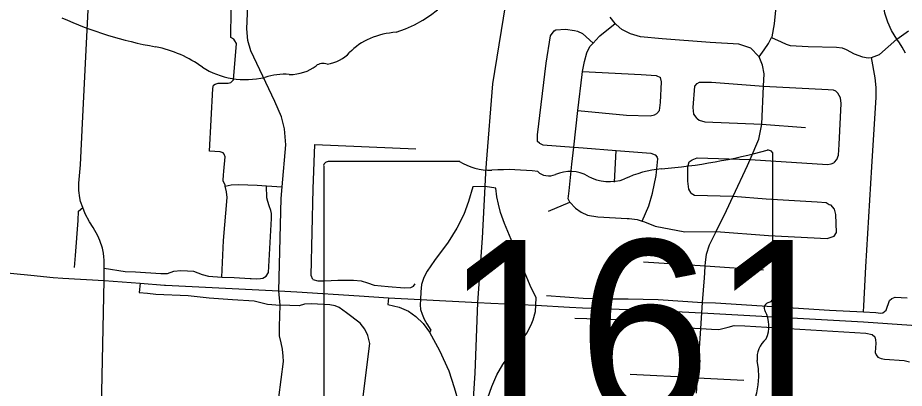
# Model space of a CAD drawing. Extents: x 1755200 to 1902939, y 644115 to 788070.
# Drawn here: x 1828580 to 1835448, y 760065 to 762933 of the extents above; entities that cross this region are included whole.
import ezdxf

# ---------------------------------------------------------------- set-up
doc = ezdxf.new("R2010")
doc.units = 0
for name, color, linetype in [('GM_X_City_Street', 7, 'Continuous'), ('GM_X_Interchange_Ramps', 7, 'Continuous'), ('GM_X_Interstate_Route', 7, 'Continuous'), ('GM_X_State_Route', 7, 'Continuous'), ('GM_X_State_Shield', 7, 'Continuous')]:
    doc.layers.add(name, color=color, linetype=linetype)

msp = doc.modelspace()

# ---------------------------------------------------------------- linework, layer by layer
at = {"layer": 'GM_X_City_Street'}
for points in [[(1835457, 762658.9), (1835432.6, 762704.1), (1835411.8, 762737.1), (1835390.1, 762765.7), (1835350.2, 762833.4), (1835320.7, 762898.5), (1835299, 762967.1), (1835289, 763020.5), (1835287, 763066.7), (1835286, 763112.1), (1835287.7, 763153.7), (1835292.9, 763261.4), (1835355.4, 764382), (1835362.3, 764474), (1835374.5, 764544.3), (1835390.1, 764595.6), (1835407.5, 764638.1), (1835460.4, 764757)], [(1829249.6, 760899.1), (1829251.2, 760994), (1829251.2, 761057.3), (1829248.4, 761082.2), (1829245.2, 761110.2), (1829237.6, 761149.5), (1829217.1, 761207.2), (1829200.7, 761244), (1829163.9, 761308.2), (1829137.4, 761352.6), (1829103.8, 761415.9), (1829084.5, 761463.6), (1829067.7, 761510.1), (1829060.5, 761538.5), (1829054.5, 761595.4), (1829054.1, 761653.1), (1829067.3, 761795.3), (1829083.3, 762117.5), (1829134.8, 763148.8), (1829173.3, 763882.4), (1829211.6, 764633.1)], [(1834324.1, 762629.6), (1834364, 762683.7), (1834397.9, 762734), (1834420.9, 762778.7), (1834423.8, 762784.2), (1834443.3, 762884.5), (1834452.5, 762991.6), (1834478.6, 763294.2), (1834488.7, 763411.9), (1834497.2, 763574.5), (1834506.9, 763758.7), (1834500.5, 763826.9), (1834498.5, 763830.6), (1834466, 763890.8), (1834391.1, 763992.7), (1834368.6, 764010.7), (1834306.4, 764060.4), (1834082.7, 764187.6), (1833924.8, 764258.1)], [(1830177, 761740.9), (1830177.4, 761744.9), (1830187.4, 761856.6), (1830179.5, 761876.7), (1830171.5, 761886.7), (1830149.5, 761894.8), (1830065.3, 761899.1), (1830090.8, 762386.1), (1830096.9, 762410.1), (1830110.9, 762418.1), (1830133, 762426), (1830211.2, 762425.7), (1830231.3, 762431.7), (1830251.4, 762451.7), (1830274.3, 762732.2), (1830262.3, 762754.3), (1830254.3, 762766.3), (1830232.3, 762780.4), (1830233, 762990.9), (1830245.1, 763012.9), (1830271.2, 763024.8), (1830363.4, 763022.7)], [(1834318.5, 762635.4), (1834259.6, 762697.2), (1834167, 762728.8), (1833945.9, 762741.8), (1833574.1, 762770), (1833405.3, 762785.2), (1833328.8, 762808.9), (1833260.3, 762842.6), (1833215.9, 762880.5), (1833209, 762888.8), (1833169.4, 762936.4)], [(1833085.8, 762787.4), (1833086.1, 762787.7), (1833089.8, 762791.7), (1833209, 762888.8)], [(1832622.3, 761961.6), (1832608.1, 761975.5), (1832607.8, 762025.6), (1832675.1, 762581.2), (1832708.1, 762793.8), (1832736.1, 762830)], [(1832736.1, 762830), (1832748.1, 762838.1), (1832824.4, 762844.5), (1832894.8, 762832.8), (1832916.9, 762828.9), (1832955.2, 762811.1), (1833037.4, 762736.1)], [(1832857.7, 761505.7), (1832845, 761530.4), (1832851.3, 761591.9), (1832872.2, 761798.4), (1832887.5, 761930.4), (1832920.4, 762214.1), (1832952.8, 762494.4), (1832956.9, 762517.1), (1832970.4, 762592.7), (1832988.1, 762660.9), (1833011.9, 762709.1), (1833037.4, 762736.1), (1833085.8, 762787.4)], [(1834420.9, 762778.7), (1834494.3, 762746.5), (1834532.6, 762728.6), (1834564.8, 762718.8), (1834703.5, 762709.4), (1834922.4, 762704.5), (1834966.6, 762700.7), (1834998.9, 762686.8), (1835061.3, 762653.1), (1835123.7, 762629.3), (1835168, 762623.5), (1835195.8, 762625.6), (1835256.2, 762648), (1835390.1, 762765.7), (1835480.4, 762832.5)], [(1833903.2, 760958.4), (1833906.7, 761011.7), (1833908.8, 761037.9), (1833915.9, 761101.9), (1833940.3, 761174.3), (1833990.9, 761277.3), (1834071.5, 761441.5), (1834123.1, 761551.7), (1834234.3, 761789.1), (1834254.1, 761835.6), (1834321.6, 761994), (1834345.1, 762108.4), (1834356.9, 762403.5), (1834363.1, 762497.3), (1834350.7, 762565.4), (1834324.1, 762629.6), (1834318.5, 762635.4)], [(1835131.9, 760657.2), (1835134.1, 760703.1), (1835150.6, 761003.9), (1835196.6, 761777.8), (1835231.9, 762317.1), (1835229.5, 762393.3), (1835223, 762467.4), (1835195.8, 762625.6)], [(1832956.9, 762517.1), (1833409.4, 762492.5), (1833527.4, 762485.2), (1833559.7, 762471.3)], [(1833531, 762190.5), (1833553, 762214.7), (1833560.7, 762276.9), (1833567.9, 762437.3), (1833559.7, 762471.3)], [(1833843.1, 762422.6), (1833863.2, 762432.7), (1833955.6, 762435.2), (1834356.9, 762403.5)], [(1833844.6, 762152), (1833818.3, 762185.9), (1833814, 762238), (1833825.2, 762402.4), (1833843.1, 762422.6)], [(1834356.9, 762403.5), (1834859.9, 762377.5), (1834898.1, 762373.6), (1834916.2, 762365.7), (1834934.4, 762349.8)], [(1834909.2, 761814.5), (1834927.1, 761836.6), (1834939, 761868.7), (1834944.6, 761950.9), (1834960.9, 762269.7), (1834953.7, 762312.9), (1834934.4, 762349.8)], [(1832920.4, 762214.1), (1833296.1, 762177.3), (1833480.9, 762172.3), (1833513, 762180.4), (1833531, 762190.5)], [(1833844.6, 762152), (1833858.8, 762140), (1833903, 762128.2), (1834345.1, 762108.4)], [(1834345.1, 762108.4), (1834682.7, 762083.9)], [(1832622.3, 761961.6), (1832648.4, 761947.7), (1832887.5, 761930.4), (1832959.9, 761925.1), (1833217.6, 761905.8), (1833484.5, 761885.6), (1833518.7, 761871.8), (1833534.8, 761853.8)], [(1830868.3, 761609.6), (1830882.6, 761951)], [(1830882.6, 761951), (1831663.6, 761918.4)], [(1833204.4, 761659.8), (1833217.6, 761905.8)], [(1833417.8, 761358.1), (1833468.6, 761476.7), (1833498.2, 761575), (1833525.6, 761711.5), (1833539, 761841.8), (1833534.8, 761853.8)], [(1833797.5, 761574.5), (1833779.3, 761604.5), (1833772.9, 761666.6), (1833772, 761778.4), (1833782.2, 761816.1), (1833806.2, 761833.1)], [(1833806.2, 761833.1), (1833844.3, 761847.3), (1834254.1, 761835.6)], [(1834254.1, 761835.6), (1834853, 761796.1), (1834881.1, 761802.3), (1834903.2, 761808.4), (1834909.2, 761814.5)], [(1830161.9, 760925.8), (1830175.4, 761209.3), (1830202.5, 761541.9), (1830196.6, 761586), (1830188.2, 761628.8), (1830186.8, 761636.1), (1830172.8, 761670.3), (1830175, 761718.4), (1830177, 761740.9)], [(1830188.2, 761628.8), (1830234.9, 761639.9), (1830291, 761641.8), (1830435.3, 761637.2), (1830508.1, 761631.8), (1830629.9, 761622.7)], [(1830479.6, 760917.1), (1830504.8, 760933.6), (1830523, 760959.6), (1830546.8, 761378.3), (1830547, 761418.4), (1830541, 761440.4), (1830529.1, 761476.6), (1830517.2, 761510.7), (1830509.2, 761538.8), (1830508.1, 761631.8)], [(1830867.6, 760905.8), (1830854.6, 760937.9), (1830868.3, 761609.6)], [(1833797.5, 761574.5), (1833823.7, 761560.6), (1834123.1, 761551.7)], [(1834123.1, 761551.7), (1834377.4, 761532.2), (1834774.2, 761507.1), (1834842.6, 761501.5), (1834866.7, 761487.6), (1834878.8, 761483.6)], [(1832691.4, 761434.8), (1832857.7, 761505.7)], [(1832857.7, 761505.7), (1832900.2, 761459.8), (1832944.5, 761428), (1832994.9, 761404.2), (1833075.3, 761390.5), (1833302.6, 761378.6), (1833304.9, 761378.4)], [(1834906.2, 761243.2), (1834924.2, 761271.3), (1834917.4, 761409.6), (1834907.1, 761451.7), (1834878.8, 761483.6)], [(1829019.1, 760999.5), (1829027.3, 761093.3), (1829048.2, 761364.1), (1829050.8, 761436.2), (1829084.5, 761463.6)], [(1833304.9, 761378.4), (1833318.5, 761377.7), (1833378.8, 761370), (1833417.8, 761358.1), (1833437.1, 761352.3), (1833517.7, 761320.6), (1833748.9, 761275.6), (1833990.9, 761277.3)], [(1833990.9, 761277.3), (1834397.9, 761246.7), (1834850.1, 761224.9), (1834906.2, 761243.2)], [(1829251.2, 760994), (1829411.9, 760969.2), (1829493.1, 760965.2), (1829689.5, 760952.4), (1829740.9, 760953.6), (1829789.5, 760970), (1829844.2, 760976.1), (1829896.3, 760973.5), (1829943.2, 760970), (1830008.2, 760946.6), (1830059.5, 760931.8), (1830161.9, 760925.8), (1830258.2, 760921.4), (1830381.1, 760915.1), (1830389.1, 760914.6)], [(1833429.2, 761043.8), (1833906.7, 761011.7)], [(1833906.7, 761011.7), (1834358.1, 760982.2)], [(1833880.6, 760648.9), (1833885.8, 760729.6), (1833900.6, 760919.7), (1833903.2, 760958.4)], [(1828991, 753230.6), (1829017.2, 753982.4), (1829042.1, 754456.4), (1829085.5, 755280.6), (1829089.1, 755347.7), (1829108.1, 756017.6), (1829218.7, 758176.7), (1829219.6, 758194.8), (1829223.8, 759666), (1829249.6, 760899.1)], [(1829528.2, 760878), (1829522.1, 760806.8), (1829586.4, 760799.9), (1829650.9, 760794.2), (1829899.8, 760781.7), (1830062.4, 760764.6), (1830244.5, 760751.7), (1830412.8, 760740.9), (1830514.3, 760715.7), (1830614.2, 760708.7)], [(1830389.1, 760914.6), (1830433.2, 760911.7), (1830461.2, 760913.6), (1830479.6, 760917.1)], [(1830867.6, 760905.8), (1830905.8, 760897.1), (1830957.9, 760897.1), (1831007.4, 760899.7), (1831059.5, 760900.6), (1831120.2, 760902.3), (1831180.9, 760900.9), (1831240.9, 760895.4), (1831289.5, 760880.6), (1831340.7, 760861.5), (1831451, 760852.8), (1831577.7, 760843.4), (1831626.3, 760845.9), (1831645.8, 760854.6), (1831660.1, 760873.7)], [(1830586.3, 759854.8), (1830638.5, 760271.2), (1830636.7, 760312.9), (1830632.4, 760368.5), (1830621.1, 760416.2), (1830608.9, 760471.8), (1830608.1, 760542.1), (1830614.2, 760708.7), (1830603.7, 760819)], [(1832675.8, 760782.5), (1832960.5, 760762.6), (1833119.4, 760756.5), (1833308.6, 760758.2), (1833541.2, 760752.2), (1833885.8, 760729.6), (1833985.7, 760725.3), (1834870.2, 760668.8), (1835131.9, 760657.2), (1835228.2, 760650.3), (1835265.6, 760646.8), (1835282.1, 760649.8), (1835295.9, 760658.9), (1835307.2, 760670.2), (1835334.1, 760744.9), (1835353.2, 760760.5), (1835376.7, 760769.2), (1835470.1, 760765.3)], [(1831252.7, 759980.5), (1831306.9, 760411.9), (1831293.8, 760474.4), (1831270.4, 760522.1), (1831232.2, 760568.1), (1831126.3, 760648.9), (1831069.9, 760689.7), (1831039.5, 760703.6), (1830997.8, 760709.6), (1830854.6, 760717.4), (1830802.5, 760715.7), (1830760.8, 760701.8), (1830687.9, 760704.4), (1830614.2, 760708.7)], [(1833838.6, 760027.3), (1833847, 760146.7), (1833872.8, 760526.5), (1833880.6, 760648.9)], [(1832895.4, 760606.3), (1833547.3, 760588.1), (1833624.5, 760580.3), (1833671.4, 760565.5), (1833716.6, 760543.8), (1833764.3, 760535.2), (1833824.2, 760529.1), (1833872.8, 760526.5), (1833954.4, 760523), (1834012.6, 760519.5), (1834084.6, 760538.6), (1834130.6, 760549.9), (1834214, 760547.3), (1835150.1, 760491.4), (1835198.7, 760481.8), (1835220.4, 760462.8), (1835226.5, 760439.3), (1835228.2, 760415), (1835223.9, 760341.2), (1835229.5, 760322.6), (1835243.9, 760305.6), (1835269.9, 760294.3), (1835294.2, 760289.1), (1835447.8, 760280.5), (1835488.7, 760269.2)], [(1833325.8, 760173.5), (1833843.4, 760146.9), (1833843.4, 760146.9)], [(1833843.4, 760146.9), (1833847, 760146.7), (1834205.7, 760128.2)]]:
    msp.add_lwpolyline(points, dxfattribs=at)
at = {"layer": 'GM_X_Interchange_Ramps'}
for points in [[(1832200.7, 761627.5), (1832106.3, 761624.6), (1832072.5, 761510), (1832035.4, 761409.6), (1831981.7, 761304.9), (1831914.6, 761195.9), (1831809.9, 761053.8), (1831752.1, 760970.7), (1831725.4, 760922.4), (1831708.3, 760867.2), (1831703.3, 760810.3), (1831700.5, 760752.7)], [(1832595, 760707.9), (1832597.7, 760767.5), (1832558.1, 760843.2), (1832498.1, 760983.9), (1832416, 761184.7), (1832351.7, 761340.4), (1832320.7, 761425.6), (1832305.3, 761488.8), (1832292.9, 761546.9), (1832285.1, 761614.8), (1832200.7, 761627.5)], [(1831451.6, 760765.7), (1831448, 760713.7), (1831536.4, 760691.8), (1831607.5, 760660.8), (1831665, 760620.6), (1831720.4, 760565.6), (1831770.2, 760499.4), (1831848.2, 760356.3), (1831918.9, 760198.7), (1831961.4, 760071.9), (1831987.3, 759983.6), (1832000.5, 759905.8), (1832009.5, 759821.9), (1832003.7, 759684.8), (1831990.2, 759323.7), (1832076.2, 759315.7)], [(1831700.5, 760752.7), (1831698.5, 760711.3), (1831701.8, 760673.3), (1831713.5, 760638.3), (1831730, 760599.8), (1831749.8, 760562.8), (1831781.7, 760514.5), (1831770.2, 760499.4)], [(1832104.2, 759865.7), (1832184.3, 759861.2), (1832221.2, 759990.3), (1832252.9, 760079.5), (1832291.3, 760170), (1832337.4, 760248.6), (1832398.5, 760333.3), (1832467.7, 760414.3), (1832525.2, 760490.9), (1832559.2, 760555.2), (1832573, 760594), (1832592.8, 760657.8), (1832595, 760707.9)]]:
    msp.add_lwpolyline(points, dxfattribs=at)
at = {"layer": 'GM_X_Interstate_Route'}
for points in [[(1832207.4, 761732.6), (1832212.2, 761807.1), (1832261.6, 762422.2), (1832376.4, 763137.5), (1832529, 763826.3), (1832701.5, 764458.9), (1832873.4, 765023.4), (1833083.4, 765497), (1833129.6, 765601.3), (1833351.3, 766103.2), (1833804, 766976.1)], [(1832144.8, 760729.5), (1832180.1, 761227), (1832200.7, 761627.5), (1832207.4, 761732.6)], [(1831890, 756526.8), (1831896.1, 756597.1), (1831912.9, 756792.6), (1831953.8, 757546.5), (1832001.3, 758380.6), (1832069.3, 759173.1), (1832076.2, 759315.7), (1832104.2, 759865.7), (1832125.3, 760182.6), (1832144.8, 760729.5)]]:
    msp.add_lwpolyline(points, dxfattribs=at)
at = {"layer": 'GM_X_State_Route'}
for points in [[(1830603.7, 760819), (1830622.4, 761532.6), (1830629.9, 761622.7), (1830657.1, 761949.6), (1830645.9, 762072), (1830624.4, 762166.4), (1830573.1, 762285.1), (1830387.2, 762675.3), (1830363.6, 762755.7), (1830354.2, 762846), (1830360.9, 762966.3), (1830363.4, 763022.7), (1830396, 763758.3), (1830437.2, 764548.2), (1830473, 765149.6), (1830478.5, 765239.4), (1830521.5, 765939.9), (1830521.5, 765939.9)], [(1827813.4, 760998.2), (1827891.1, 760994.3), (1828443.2, 760963.1), (1828682.5, 760939.8), (1828855.5, 760921.4), (1828930.1, 760917.2)], [(1828930.1, 760917.2), (1829249.6, 760899.1), (1829528.2, 760878), (1829717.8, 760863.4)], [(1829717.8, 760863.4), (1829726.2, 760862.7), (1830603.7, 760819)], [(1830603.7, 760819), (1830742.6, 760812.1), (1831225.5, 760780.5)], [(1831225.5, 760780.5), (1831451.6, 760765.7), (1831700.5, 760752.7), (1832144.8, 760729.5)], [(1832144.8, 760729.5), (1832144.8, 760729.5), (1832244.9, 760724.7)], [(1832244.9, 760724.7), (1832595, 760707.9), (1832854.8, 760693.5)], [(1832854.8, 760693.5), (1832955.7, 760687.8), (1833523, 760667.1), (1833880.6, 760648.9), (1835133.6, 760578.2), (1835505.2, 760553.9), (1836650.1, 760482.8), (1837109.3, 760459.3), (1838236, 760392.5), (1838499.9, 760373.4), (1838963.6, 760343.1)]]:
    msp.add_lwpolyline(points, dxfattribs=at)
at = {"layer": 'GM_X_State_Shield'}
for p, q in [((1832004.2, 761820), (1830984.9, 761820)), ((1834431.1, 760766.9), (1834431.1, 761872.4)), ((1830950.7, 761783.7), (1830950.7, 759670.4)), ((1834430.7, 760767.2), (1834431.1, 760766.9))]:
    msp.add_line(p, q, dxfattribs=at)
for centre, major_axis, start_param, end_param in [((1831162.9, 763503.3), (923.2, 0), 5.101752, 6.440018), ((1830238.6, 764786.8), (2665.4, 0), 4.195997, 4.488961), ((1831552.1, 762416.7), (505.6, 0), 1.647645, 2.488434), ((1829443.9, 762060.6), (833.9, 0), 0.823519, 1.323587), ((1830911.5, 762805.2), (298.3, 0), 4.937069, 5.64225), ((1830945.4, 762514.7), (79.4, 0), 1.147584, 2.315152), ((1830345.9, 762877.6), (529.2, 0), 4.026481, 4.996735), ((1830690.3, 762719.4), (282, 0), 4.691044, 5.507374), ((1830651.7, 762147), (434.8, 0), 1.495662, 1.94098), ((1833191.3, 764701.2), (3690.9, 0), 4.814394, 5.042369), ((1834392.5, 761877), (38.7, 0), 6.141152, 7.989035), ((1830990.5, 761788.2), (40.3, 0), 1.712693, 3.28349), ((1832246.9, 762065.4), (391.1, 0), 4.042523, 4.731795), ((1832376.6, 760633.6), (1404, 0), 1.404758, 1.657858), ((1832861, 761554.9), (234.6, 0), 0.950623, 2.079405), ((1833662.1, 761174.6), (742.6, 0), 1.699011, 2.107814), ((1832695.3, 761799.1), (112.8, 0), 3.836095, 5.185415), ((1833163.7, 761889.9), (282.2, 0), 4.081561, 5.145723), ((1834422.1, 760685.8), (60, 0), 1.883978, 3.671073), ((1834389.7, 760762.7), (41.5, 0), 5.05454, 6.418171), ((1834040.7, 760546), (359.9, 0), 5.934695, 6.695948), ((1834569.9, 760304.3), (261.9, 0), 2.387724, 3.262537), ((1833398.1, 760163.7), (923.2, 0), 5.101752, 6.440018)]:
    msp.add_ellipse(centre, major_axis=major_axis, ratio=0.8, start_param=start_param, end_param=end_param, dxfattribs=at)

# ---------------------------------------------------------------- texts
msp.add_text('161', height=1392.19, dxfattribs=at).set_placement((1831881.2, 759819.4))

doc.saveas('drawing.dxf')
